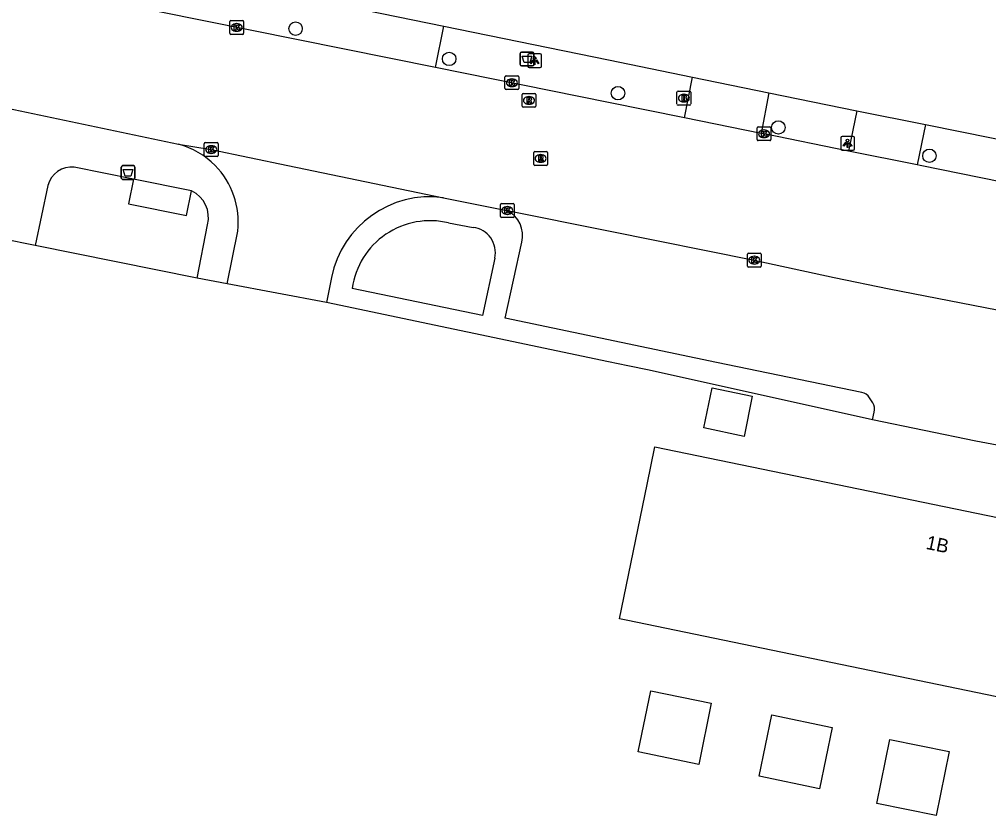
# Model space of a CAD drawing. Extents: x 157692 to 159670, y 381454 to 383289.
# Drawn here: x 158957.2 to 159027.6, y 382202.8 to 382260.6 of the extents above; entities that cross this region are included whole.
import ezdxf

# ---------------------------------------------------------------- set-up
doc = ezdxf.new("R2010")
doc.units = 0
for name, color, linetype in [('IMGEO_Afvalbak', 7, 'Continuous'), ('IMGEO_Boom', 7, 'Continuous'), ('IMGEO_Brandkraan', 7, 'Continuous'), ('IMGEO_Groenvoorziening', 7, 'Continuous'), ('IMGEO_Kolk', 7, 'Continuous'), ('IMGEO_Lichtpunt', 7, 'Continuous'), ('IMGEO_Pand', 7, 'Continuous'), ('IMGEO_Pand_nummerreeks', 7, 'Continuous'), ('IMGEO_Parkeervlak_open', 7, 'Continuous'), ('IMGEO_Rijbaan_lokaal_open', 7, 'Continuous'), ('IMGEO_Rioolput', 7, 'Continuous'), ('IMGEO_Voetpad_gesloten', 7, 'Continuous'), ('IMGEO_Voetpad_open', 7, 'Continuous')]:
    doc.layers.add(name, color=color, linetype=linetype)

msp = doc.modelspace()

# ---------------------------------------------------------------- linework, layer by layer
at = {"layer": 'IMGEO_Afvalbak'}
for p, q in [((158993.58, 382257.335), (158993.58, 382258.135)), ((158993.58, 382258.135), (158993.58, 382257.335)), ((158993.68, 382258.235), (158994.47, 382258.235)), ((158994.47, 382258.235), (158993.68, 382258.235)), ((158994.57, 382258.135), (158994.57, 382257.335)), ((158994.57, 382257.335), (158994.57, 382258.135)), ((158994.47, 382257.235), (158993.68, 382257.235)), ((158993.68, 382257.235), (158994.47, 382257.235)), ((158964.589, 382249.09), (158964.589, 382249.89)), ((158964.589, 382249.89), (158964.589, 382249.09)), ((158964.689, 382249.99), (158965.479, 382249.99)), ((158965.479, 382249.99), (158964.689, 382249.99)), ((158965.579, 382249.89), (158965.579, 382249.09)), ((158965.579, 382249.09), (158965.579, 382249.89)), ((158965.479, 382248.99), (158964.689, 382248.99)), ((158964.689, 382248.99), (158965.479, 382248.99))]:
    msp.add_line(p, q, dxfattribs=at)
for points in [[(158993.723, 382257.949), (158994.427, 382257.949), (158994.278, 382257.479), (158993.872, 382257.479), (158993.723, 382257.949)], [(158964.732, 382249.704), (158965.436, 382249.704), (158965.287, 382249.234), (158964.881, 382249.234), (158964.732, 382249.704)]]:
    msp.add_lwpolyline(points, dxfattribs=at)
for centre, start, end in [((158993.68, 382258.135), 90, 180), ((158993.68, 382258.135), 90, 180), ((158994.47, 382258.135), 0, 90), ((158994.47, 382258.135), 360, 90), ((158993.68, 382257.335), 180, 270), ((158993.68, 382257.335), 180, 270), ((158994.47, 382257.335), 270, 0), ((158994.47, 382257.335), 270, 0), ((158964.689, 382249.89), 90, 180), ((158964.689, 382249.89), 90, 180), ((158965.479, 382249.89), 0, 90), ((158965.479, 382249.89), 360, 90), ((158964.689, 382249.09), 180, 270), ((158964.689, 382249.09), 180, 270), ((158965.479, 382249.09), 270, 0), ((158965.479, 382249.09), 270, 0)]:
    msp.add_arc(centre, 0.1, start, end, dxfattribs=at)
at = {"layer": 'IMGEO_Boom'}
for centre in [(158977.257, 382259.942), (158988.419, 382257.743), (159000.689, 382255.254), (159012.343, 382252.765), (159023.323, 382250.707)]:
    msp.add_circle(centre, 0.489, dxfattribs=at)
at = {"layer": 'IMGEO_Brandkraan'}
for p, q in [((159004.977, 382254.468), (159004.977, 382255.32)), ((159005.052, 382255.394), (159005.904, 382255.394)), ((159005.978, 382255.32), (159005.978, 382254.468)), ((159005.488, 382254.614), (159005.463, 382254.614)), ((159005.465, 382255.174), (159005.49, 382255.174)), ((159005.904, 382254.394), (159005.052, 382254.394))]:
    msp.add_line(p, q, dxfattribs=at)
for points in [[(159004.977, 382254.468), (159004.977, 382255.32)], [(159005.052, 382255.394), (159005.904, 382255.394)], [(159005.978, 382255.32), (159005.978, 382254.468)], [(159005.325, 382255.094), (159005.325, 382254.694), (159005.538, 382254.694)], [(159005.556, 382255.094), (159005.325, 382255.094)], [(159005.504, 382255.013), (159005.45, 382255.013), (159005.45, 382254.937)], [(159005.45, 382254.937), (159005.503, 382254.937)], [(159005.512, 382254.861), (159005.45, 382254.861), (159005.45, 382254.78)], [(159005.45, 382254.78), (159005.512, 382254.78)], [(159005.904, 382254.394), (159005.052, 382254.394)]]:
    msp.add_lwpolyline(points, dxfattribs=at)
for centre, radius, start, end in [((159005.054, 382255.318), 0.0765, 91.55205, 178.44795), ((159005.054, 382255.318), 0.0765, 91.55205, 178.44795), ((159005.902, 382255.318), 0.0765, 1.55205, 88.44795), ((159005.902, 382255.318), 0.0765, 1.55205, 88.44795), ((159005.505, 382254.975), 0.0379, 267.82845, 90.93552), ((159005.513, 382254.82), 0.0404, 269.87594, 90.50774), ((159005.544, 382254.945), 0.251, 268.66757, 293.53466), ((159005.56, 382254.949), 0.145, 59.4692, 91.53667), ((159005.585, 382254.996), 0.0922, 285.51372, 58.15012), ((159005.59, 382254.804), 0.105, 301.31148, 78.98903), ((159005.054, 382254.47), 0.0765, 181.55205, 268.44795), ((159005.054, 382254.47), 0.0765, 181.55205, 268.44795), ((159005.902, 382254.47), 0.0765, 271.55205, 358.44795), ((159005.902, 382254.47), 0.0765, 271.55205, 358.44795)]:
    msp.add_arc(centre, radius, start, end, dxfattribs=at)
for centre, major_axis, ratio, start_param, end_param in [((159005.464, 382254.894), (-0.387, 0.002), 0.722429, 4.712389, 7.853982), ((159005.489, 382254.894), (-0.39, 0.002), 0.717154, 1.570796, 4.712389)]:
    msp.add_ellipse(centre, major_axis=major_axis, ratio=ratio, start_param=start_param, end_param=end_param, dxfattribs=at)
at = {"layer": 'IMGEO_Groenvoorziening'}
msp.add_lwpolyline([(158970.096, 382241.814), (158958.322, 382244.189)], dxfattribs=at)
at = {"layer": 'IMGEO_Kolk'}
for p, q in [((158972.481, 382259.603), (158972.481, 382260.455)), ((158972.556, 382260.529), (158973.408, 382260.529)), ((158972.969, 382260.309), (158972.994, 382260.309)), ((158973.482, 382260.455), (158973.482, 382259.603)), ((158973.408, 382259.529), (158972.556, 382259.529)), ((158972.992, 382259.749), (158972.967, 382259.749)), ((158992.477, 382255.587), (158992.477, 382256.439)), ((158992.552, 382256.513), (158993.404, 382256.513)), ((158992.965, 382256.293), (158992.99, 382256.293)), ((158993.478, 382256.439), (158993.478, 382255.587)), ((158993.404, 382255.513), (158992.552, 382255.513)), ((158992.988, 382255.733), (158992.963, 382255.733)), ((159010.806, 382251.879), (159010.806, 382252.731)), ((159010.881, 382252.805), (159011.733, 382252.805)), ((159011.294, 382252.585), (159011.319, 382252.585)), ((159011.807, 382252.731), (159011.807, 382251.879)), ((159011.733, 382251.805), (159010.881, 382251.805)), ((159011.317, 382252.025), (159011.292, 382252.025)), ((158970.624, 382250.733), (158970.624, 382251.585)), ((158970.699, 382251.659), (158971.551, 382251.659)), ((158971.112, 382251.439), (158971.137, 382251.439)), ((158971.625, 382251.585), (158971.625, 382250.733)), ((158971.551, 382250.659), (158970.699, 382250.659)), ((158971.135, 382250.879), (158971.11, 382250.879)), ((158992.142, 382246.305), (158992.142, 382247.157)), ((158992.217, 382247.231), (158993.069, 382247.231)), ((158992.63, 382247.011), (158992.655, 382247.011)), ((158993.143, 382247.157), (158993.143, 382246.305)), ((158993.069, 382246.231), (158992.217, 382246.231)), ((158992.653, 382246.451), (158992.628, 382246.451)), ((159010.094, 382242.697), (159010.094, 382243.549)), ((159010.169, 382243.623), (159011.021, 382243.623)), ((159010.582, 382243.403), (159010.607, 382243.403)), ((159011.095, 382243.549), (159011.095, 382242.697)), ((159011.021, 382242.623), (159010.169, 382242.623)), ((159010.605, 382242.843), (159010.58, 382242.843))]:
    msp.add_line(p, q, dxfattribs=at)
for points in [[(158972.481, 382259.603), (158972.481, 382260.455)], [(158972.556, 382260.529), (158973.408, 382260.529)], [(158972.802, 382260.229), (158972.925, 382260.229), (158972.925, 382260.078), (158973.055, 382260.229), (158973.219, 382260.229), (158973.073, 382260.078), (158973.226, 382259.829), (158973.074, 382259.829), (158972.989, 382259.993), (158972.925, 382259.926), (158972.925, 382259.829), (158972.802, 382259.829), (158972.802, 382260.229)], [(158973.482, 382260.455), (158973.482, 382259.603)], [(158973.408, 382259.529), (158972.556, 382259.529)], [(158992.477, 382255.587), (158992.477, 382256.439)], [(158992.552, 382256.513), (158993.404, 382256.513)], [(158992.798, 382256.213), (158992.921, 382256.213), (158992.921, 382256.062), (158993.051, 382256.213), (158993.215, 382256.213), (158993.069, 382256.062), (158993.222, 382255.813), (158993.07, 382255.813), (158992.985, 382255.977), (158992.921, 382255.91), (158992.921, 382255.813), (158992.798, 382255.813), (158992.798, 382256.213)], [(158993.478, 382256.439), (158993.478, 382255.587)], [(158993.404, 382255.513), (158992.552, 382255.513)], [(159010.806, 382251.879), (159010.806, 382252.731)], [(159010.881, 382252.805), (159011.733, 382252.805)], [(159011.127, 382252.505), (159011.25, 382252.505), (159011.25, 382252.354), (159011.38, 382252.505), (159011.544, 382252.505), (159011.398, 382252.354), (159011.551, 382252.105), (159011.399, 382252.105), (159011.314, 382252.269), (159011.25, 382252.202), (159011.25, 382252.105), (159011.127, 382252.105), (159011.127, 382252.505)], [(159011.807, 382252.731), (159011.807, 382251.879)], [(159011.733, 382251.805), (159010.881, 382251.805)], [(158970.624, 382250.733), (158970.624, 382251.585)], [(158970.699, 382251.659), (158971.551, 382251.659)], [(158970.945, 382251.359), (158971.068, 382251.359), (158971.068, 382251.208), (158971.198, 382251.359), (158971.362, 382251.359), (158971.216, 382251.208), (158971.369, 382250.959), (158971.217, 382250.959), (158971.132, 382251.123), (158971.068, 382251.056), (158971.068, 382250.959), (158970.945, 382250.959), (158970.945, 382251.359)], [(158971.625, 382251.585), (158971.625, 382250.733)], [(158971.551, 382250.659), (158970.699, 382250.659)], [(158992.142, 382246.305), (158992.142, 382247.157)], [(158992.217, 382247.231), (158993.069, 382247.231)], [(158992.463, 382246.931), (158992.586, 382246.931), (158992.586, 382246.78), (158992.716, 382246.931), (158992.88, 382246.931), (158992.734, 382246.78), (158992.887, 382246.531), (158992.735, 382246.531), (158992.65, 382246.695), (158992.586, 382246.628), (158992.586, 382246.531), (158992.463, 382246.531), (158992.463, 382246.931)], [(158993.143, 382247.157), (158993.143, 382246.305)], [(158993.069, 382246.231), (158992.217, 382246.231)], [(159010.094, 382242.697), (159010.094, 382243.549)], [(159010.169, 382243.623), (159011.021, 382243.623)], [(159010.415, 382243.323), (159010.538, 382243.323), (159010.538, 382243.172), (159010.668, 382243.323), (159010.832, 382243.323), (159010.686, 382243.172), (159010.839, 382242.923), (159010.687, 382242.923), (159010.602, 382243.087), (159010.538, 382243.02), (159010.538, 382242.923), (159010.415, 382242.923), (159010.415, 382243.323)], [(159011.095, 382243.549), (159011.095, 382242.697)], [(159011.021, 382242.623), (159010.169, 382242.623)]]:
    msp.add_lwpolyline(points, dxfattribs=at)
for centre, start, end in [((158972.558, 382260.453), 91.55205, 178.44795), ((158972.558, 382260.453), 91.55205, 178.44795), ((158973.406, 382260.453), 1.55205, 88.44795), ((158973.406, 382260.453), 1.55205, 88.44795), ((158972.558, 382259.605), 181.55205, 268.44795), ((158972.558, 382259.605), 181.55205, 268.44795), ((158973.406, 382259.605), 271.55205, 358.44795), ((158973.406, 382259.605), 271.55205, 358.44795), ((158992.554, 382256.437), 91.55205, 178.44795), ((158992.554, 382256.437), 91.55205, 178.44795), ((158993.402, 382256.437), 1.55205, 88.44795), ((158993.402, 382256.437), 1.55205, 88.44795), ((158992.554, 382255.589), 181.55205, 268.44795), ((158992.554, 382255.589), 181.55205, 268.44795), ((158993.402, 382255.589), 271.55205, 358.44795), ((158993.402, 382255.589), 271.55205, 358.44795), ((159010.883, 382252.729), 91.55205, 178.44795), ((159010.883, 382252.729), 91.55205, 178.44795), ((159011.731, 382252.729), 1.55205, 88.44795), ((159011.731, 382252.729), 1.55205, 88.44795), ((159010.883, 382251.881), 181.55205, 268.44795), ((159010.883, 382251.881), 181.55205, 268.44795), ((159011.731, 382251.881), 271.55205, 358.44795), ((159011.731, 382251.881), 271.55205, 358.44795), ((158970.701, 382251.583), 91.55205, 178.44795), ((158970.701, 382251.583), 91.55205, 178.44795), ((158971.549, 382251.583), 1.55205, 88.44795), ((158971.549, 382251.583), 1.55205, 88.44795), ((158970.701, 382250.735), 181.55205, 268.44795), ((158970.701, 382250.735), 181.55205, 268.44795), ((158971.549, 382250.735), 271.55205, 358.44795), ((158971.549, 382250.735), 271.55205, 358.44795), ((158992.219, 382247.155), 91.55205, 178.44795), ((158992.219, 382247.155), 91.55205, 178.44795), ((158993.067, 382247.155), 1.55205, 88.44795), ((158993.067, 382247.155), 1.55205, 88.44795), ((158992.219, 382246.307), 181.55205, 268.44795), ((158992.219, 382246.307), 181.55205, 268.44795), ((158993.067, 382246.307), 271.55205, 358.44795), ((158993.067, 382246.307), 271.55205, 358.44795), ((159010.171, 382243.547), 91.55205, 178.44795), ((159010.171, 382243.547), 91.55205, 178.44795), ((159011.019, 382243.547), 1.55205, 88.44795), ((159011.019, 382243.547), 1.55205, 88.44795), ((159010.171, 382242.699), 181.55205, 268.44795), ((159010.171, 382242.699), 181.55205, 268.44795), ((159011.019, 382242.699), 271.55205, 358.44795), ((159011.019, 382242.699), 271.55205, 358.44795)]:
    msp.add_arc(centre, 0.0765, start, end, dxfattribs=at)
for centre, major_axis, ratio, start_param, end_param in [((158972.968, 382260.029), (-0.387, 0.002), 0.722429, 4.712389, 7.853982), ((158972.993, 382260.029), (-0.39, 0.002), 0.717154, 1.570796, 4.712389), ((158992.964, 382256.013), (-0.387, 0.002), 0.722429, 4.712389, 7.853982), ((158992.989, 382256.013), (-0.39, 0.002), 0.717154, 1.570796, 4.712389), ((159011.293, 382252.305), (-0.387, 0.002), 0.722429, 4.712389, 7.853982), ((159011.318, 382252.305), (-0.39, 0.002), 0.717154, 1.570796, 4.712389), ((158971.111, 382251.159), (-0.387, 0.002), 0.722429, 4.712389, 7.853982), ((158971.136, 382251.159), (-0.39, 0.002), 0.717154, 1.570796, 4.712389), ((158992.629, 382246.731), (-0.387, 0.002), 0.722429, 4.712389, 7.853982), ((158992.654, 382246.731), (-0.39, 0.002), 0.717154, 1.570796, 4.712389), ((159010.581, 382243.123), (-0.387, 0.002), 0.722429, 4.712389, 7.853982), ((159010.606, 382243.123), (-0.39, 0.002), 0.717154, 1.570796, 4.712389)]:
    msp.add_ellipse(centre, major_axis=major_axis, ratio=ratio, start_param=start_param, end_param=end_param, dxfattribs=at)
at = {"layer": 'IMGEO_Lichtpunt'}
for p, q in [((158994.134, 382258.013), (158994.134, 382257.206)), ((158994.134, 382258.013), (158994.134, 382257.206)), ((158995.036, 382258.108), (158994.228, 382258.108)), ((158995.036, 382258.108), (158994.228, 382258.108)), ((158995.13, 382257.206), (158995.13, 382258.013)), ((158995.13, 382257.206), (158995.13, 382258.013)), ((158994.228, 382257.112), (158995.036, 382257.112)), ((158994.228, 382257.112), (158995.036, 382257.112)), ((159016.878, 382252.019), (159016.878, 382251.212)), ((159016.878, 382252.019), (159016.878, 382251.212)), ((159017.78, 382252.114), (159016.972, 382252.114)), ((159017.78, 382252.114), (159016.972, 382252.114)), ((159017.874, 382251.212), (159017.874, 382252.019)), ((159017.874, 382251.212), (159017.874, 382252.019)), ((159016.972, 382251.118), (159017.78, 382251.118)), ((159016.972, 382251.118), (159017.78, 382251.118))]:
    msp.add_line(p, q, dxfattribs=at)
for points in [[(158994.508, 382257.677), (158994.547, 382257.649), (158994.359, 382257.387), (158994.321, 382257.414), (158994.508, 382257.677)], [(158994.61, 382257.629), (158994.657, 382257.629), (158994.657, 382257.307), (158994.61, 382257.307), (158994.61, 382257.629)], [(158994.72, 382257.649), (158994.758, 382257.676), (158994.945, 382257.414), (158994.906, 382257.386), (158994.72, 382257.649)], [(159017.252, 382251.683), (159017.291, 382251.655), (159017.103, 382251.393), (159017.065, 382251.42), (159017.252, 382251.683)], [(159017.464, 382251.655), (159017.502, 382251.682), (159017.689, 382251.42), (159017.65, 382251.392), (159017.464, 382251.655)], [(159017.354, 382251.635), (159017.401, 382251.635), (159017.401, 382251.313), (159017.354, 382251.313), (159017.354, 382251.635)]]:
    msp.add_lwpolyline(points, dxfattribs=at)
for centre in [(158994.633, 382257.811), (159017.377, 382251.817)]:
    msp.add_circle(centre, 0.0994, dxfattribs=at)
for centre, start, end in [((158994.228, 382258.013), 90, 180), ((158994.228, 382258.013), 90, 180), ((158995.036, 382258.013), 0, 90), ((158995.036, 382258.013), 0, 90), ((158994.228, 382257.206), 180, 270), ((158994.228, 382257.206), 180, 270), ((158995.036, 382257.206), 270, 0), ((158995.036, 382257.206), 270, 360), ((159016.972, 382252.019), 90, 180), ((159016.972, 382252.019), 90, 180), ((159017.78, 382252.019), 0, 90), ((159017.78, 382252.019), 0, 90), ((159016.972, 382251.212), 180, 270), ((159016.972, 382251.212), 180, 270), ((159017.78, 382251.212), 270, 0), ((159017.78, 382251.212), 270, 360)]:
    msp.add_arc(centre, 0.0946, start, end, dxfattribs=at)
at = {"layer": 'IMGEO_Pand'}
for points in [[(159007.529, 382233.838), (159010.452, 382233.233), (159009.855, 382230.305), (159006.933, 382230.934), (159007.529, 382233.838)], [(159000.798, 382217.057), (159002.814, 382226.829), (159003.377, 382229.556), (159033.79, 382223.281), (159036.55, 382222.712), (159045.383, 382220.889), (159042.804, 382208.389), (159034.754, 382210.05), (159027.517, 382211.543), (159001.272, 382216.959), (159000.798, 382217.057)], [(159003.081, 382211.835), (159007.472, 382210.929), (159006.557, 382206.492), (159002.165, 382207.398), (159003.081, 382211.835)], [(159010.939, 382205.623), (159011.858, 382210.081), (159016.246, 382209.176), (159015.327, 382204.717), (159010.939, 382205.623)], [(159020.444, 382208.302), (159024.755, 382207.421), (159023.804, 382202.767), (159019.493, 382203.648), (159020.444, 382208.302)]]:
    msp.add_lwpolyline(points, dxfattribs=at)
at = {"layer": 'IMGEO_Parkeervlak_open'}
msp.add_lwpolyline([(159085.703, 382218.025), (159056.999, 382223.905), (159051.093, 382225.115), (159037.6, 382227.878), (159034.839, 382228.444), (159026.693, 382229.981), (159019.174, 382231.529)], dxfattribs=at)
at = {"layer": 'IMGEO_Rijbaan_lokaal_open'}
for points in [[(158987.436, 382257.113), (158953.856, 382263.893), (158917.195, 382271.505), (158898.672, 382275.307), (158887.523, 382277.583)], [(159005.526, 382253.461), (159000, 382254.576), (158987.436, 382257.113)], [(158956.046, 382254.215), (158956.321, 382254.158), (158968.759, 382251.544)], [(159011.098, 382252.336), (159005.526, 382253.461)], [(159017.445, 382251.039), (159011.307, 382252.304), (159011.098, 382252.336)], [(158968.759, 382251.544), (158971.124, 382251.158), (158976.704, 382250), (158988.003, 382247.655)], [(159022.426, 382250.046), (159017.445, 382251.039)], [(159039.284, 382246.575), (159031.461, 382248.218), (159022.658, 382250), (159022.426, 382250.046)], [(158988.003, 382247.655), (158992.252, 382246.815), (158992.644, 382246.73)], [(158992.644, 382246.73), (159000, 382245.252), (159010.595, 382243.123), (159016.412, 382241.871), (159020.387, 382241.034), (159029.12, 382239.334), (159049.484, 382235.081), (159069.282, 382230.962), (159071.283, 382230.543), (159073.688, 382230.1), (159077.721, 382229.67), (159082.382, 382229.41)]]:
    msp.add_lwpolyline(points, dxfattribs=at)
at = {"layer": 'IMGEO_Rioolput'}
for p, q in [((158993.795, 382255.229), (158994.647, 382255.229)), ((158993.72, 382254.303), (158993.72, 382255.155)), ((158994.208, 382255.009), (158994.233, 382255.009)), ((158994.721, 382255.155), (158994.721, 382254.303)), ((158994.647, 382254.229), (158993.795, 382254.229)), ((158994.231, 382254.449), (158994.206, 382254.449)), ((158994.64, 382251.01), (158995.492, 382251.01)), ((158994.565, 382250.084), (158994.565, 382250.936)), ((158995.053, 382250.79), (158995.078, 382250.79)), ((158995.566, 382250.936), (158995.566, 382250.084)), ((158995.492, 382250.01), (158994.64, 382250.01)), ((158995.076, 382250.23), (158995.051, 382250.23))]:
    msp.add_line(p, q, dxfattribs=at)
for points in [[(158993.795, 382255.229), (158994.647, 382255.229)], [(158993.72, 382254.303), (158993.72, 382255.155)], [(158994.309, 382254.927), (158994.057, 382254.929), (158994.057, 382254.529)], [(158994.057, 382254.529), (158994.181, 382254.529), (158994.181, 382254.691), (158994.192, 382254.691)], [(158994.235, 382254.848), (158994.181, 382254.848), (158994.181, 382254.767)], [(158994.181, 382254.767), (158994.233, 382254.767)], [(158994.239, 382254.662), (158994.31, 382254.529), (158994.45, 382254.529), (158994.385, 382254.655)], [(158994.721, 382255.155), (158994.721, 382254.303)], [(158994.647, 382254.229), (158993.795, 382254.229)], [(158994.64, 382251.01), (158995.492, 382251.01)], [(158994.565, 382250.084), (158994.565, 382250.936)], [(158995.154, 382250.708), (158994.902, 382250.71), (158994.902, 382250.31)], [(158994.902, 382250.31), (158995.026, 382250.31), (158995.026, 382250.472), (158995.037, 382250.472)], [(158995.08, 382250.629), (158995.026, 382250.629), (158995.026, 382250.548)], [(158995.026, 382250.548), (158995.078, 382250.548)], [(158995.084, 382250.443), (158995.155, 382250.31), (158995.295, 382250.31), (158995.23, 382250.436)], [(158995.566, 382250.936), (158995.566, 382250.084)], [(158995.492, 382250.01), (158994.64, 382250.01)]]:
    msp.add_lwpolyline(points, dxfattribs=at)
for centre, radius, start, end in [((158993.797, 382255.153), 0.0765, 91.55205, 178.44795), ((158993.797, 382255.153), 0.0765, 91.55205, 178.44795), ((158994.645, 382255.153), 0.0765, 1.55205, 88.44795), ((158994.645, 382255.153), 0.0765, 1.55205, 88.44795), ((158994.191, 382254.638), 0.0533, 26.02933, 88.69889), ((158994.217, 382254.956), 0.19, 274.7715, 282.96867), ((158994.241, 382254.752), 0.0964, 77.00612, 93.18647), ((158994.255, 382254.809), 0.0378, 276.66336, 79.67722), ((158994.308, 382254.817), 0.109, 350.36119, 89.41601), ((158994.306, 382254.817), 0.112, 277.58423, 350.98172), ((158994.29, 382254.602), 0.108, 29.51342, 73.79051), ((158993.797, 382254.305), 0.0765, 181.55205, 268.44795), ((158993.797, 382254.305), 0.0765, 181.55205, 268.44795), ((158994.645, 382254.305), 0.0765, 271.55205, 358.44795), ((158994.645, 382254.305), 0.0765, 271.55205, 358.44795), ((158994.642, 382250.934), 0.0765, 91.55205, 178.44795), ((158994.642, 382250.934), 0.0765, 91.55205, 178.44795), ((158995.49, 382250.934), 0.0765, 1.55205, 88.44795), ((158995.49, 382250.934), 0.0765, 1.55205, 88.44795), ((158995.036, 382250.419), 0.0533, 26.02933, 88.69889), ((158995.062, 382250.737), 0.19, 274.7715, 282.96867), ((158995.086, 382250.533), 0.0964, 77.00612, 93.18647), ((158995.1, 382250.59), 0.0378, 276.66336, 79.67722), ((158995.153, 382250.598), 0.109, 350.36119, 89.41601), ((158995.151, 382250.598), 0.112, 277.58423, 350.98172), ((158995.135, 382250.383), 0.108, 29.51342, 73.79051), ((158994.642, 382250.086), 0.0765, 181.55205, 268.44795), ((158994.642, 382250.086), 0.0765, 181.55205, 268.44795), ((158995.49, 382250.086), 0.0765, 271.55205, 358.44795), ((158995.49, 382250.086), 0.0765, 271.55205, 358.44795)]:
    msp.add_arc(centre, radius, start, end, dxfattribs=at)
for centre, major_axis, ratio, start_param, end_param in [((158994.207, 382254.729), (-0.387, 0.002), 0.722429, 4.712389, 7.853982), ((158994.232, 382254.729), (-0.39, 0.002), 0.717154, 1.570796, 4.712389), ((158995.052, 382250.51), (-0.387, 0.002), 0.722429, 4.712389, 7.853982), ((158995.077, 382250.51), (-0.39, 0.002), 0.717154, 1.570796, 4.712389)]:
    msp.add_ellipse(centre, major_axis=major_axis, ratio=ratio, start_param=start_param, end_param=end_param, dxfattribs=at)
at = {"layer": 'IMGEO_Voetpad_gesloten'}
for points in [[(158965.474, 382249.009), (158965.114, 382247.221), (158969.333, 382246.37), (158969.694, 382248.159)], [(158969.694, 382248.159), (158965.474, 382249.009)]]:
    msp.add_lwpolyline(points, dxfattribs=at)
at = {"layer": 'IMGEO_Voetpad_open'}
for points in [[(158888.158, 382280.537), (158988.039, 382260.114)], [(158987.436, 382257.113), (158988.039, 382260.114)], [(158988.039, 382260.114), (159000, 382257.67), (159006.103, 382256.423)], [(158958.322, 382244.189), (158929.535, 382250), (158891.416, 382257.855)], [(159005.526, 382253.461), (159006.103, 382256.423)], [(159006.103, 382256.423), (159011.658, 382255.288)], [(159011.658, 382255.288), (159011.098, 382252.336)], [(159011.658, 382255.288), (159018.046, 382253.981)], [(159018.046, 382253.981), (159017.445, 382251.039)], [(159018.046, 382253.981), (159023.028, 382252.988)], [(159023.028, 382252.988), (159022.426, 382250.046)], [(159023.028, 382252.988), (159037.803, 382250), (159039.91, 382249.574)], [(158965.474, 382249.009), (158961.165, 382249.878)], [(158959.251, 382248.555), (158958.322, 382244.189)], [(158970.096, 382241.814), (158970.863, 382245.696)], [(158988.375, 382245.825), (158990.158, 382245.503)], [(158972.286, 382241.4), (158973.055, 382245.235)], [(159018.403, 382233.514), (159007.84, 382235.681), (158992.484, 382238.91), (158993.701, 382244.431)], [(158991.73, 382243.269), (158990.83, 382239.096), (158981.374, 382241.069)], [(158972.286, 382241.4), (158970.096, 382241.814)], [(158979.869, 382241.872), (158979.503, 382240.037)], [(158979.503, 382240.037), (158972.286, 382241.4)], [(159019.174, 382231.529), (159002.945, 382235.12), (159001.411, 382235.442), (159000, 382235.738), (158979.503, 382240.037)], [(159019.201, 382232.764), (159018.972, 382233.119)], [(159019.174, 382231.529), (159019.305, 382232.082)]]:
    msp.add_lwpolyline(points, dxfattribs=at)
for centre, radius, start, end in [((158967.214, 382245.857), 5.893, 44.66967, 74.8013), ((158960.984, 382248.094), 1.793, 84.19474, 165.11147), ((158967.203, 382245.877), 5.887, 353.74324, 44.45613), ((158968.777, 382246.215), 2.149, 346.02566, 64.75466), ((158987.009, 382240.442), 7.281, 82.14997, 168.67312), ((158991.718, 382244.912), 2.04, 346.36825, 63.01439), ((158987.025, 382240.281), 5.706, 76.31544, 172.06357), ((158989.934, 382243.675), 1.841, 347.24685, 83.01899), ((159018.227, 382232.653), 0.878, 32.01279, 78.45042), ((159018.458, 382232.302), 0.875, 345.45384, 31.88694)]:
    msp.add_arc(centre, radius, start, end, dxfattribs=at)

# ---------------------------------------------------------------- texts
at = {"layer": 'IMGEO_Pand_nummerreeks'}
msp.add_text('1B', height=1, rotation=348.34189, dxfattribs=at).set_placement((159023.018, 382222.154))

doc.saveas('drawing.dxf')
